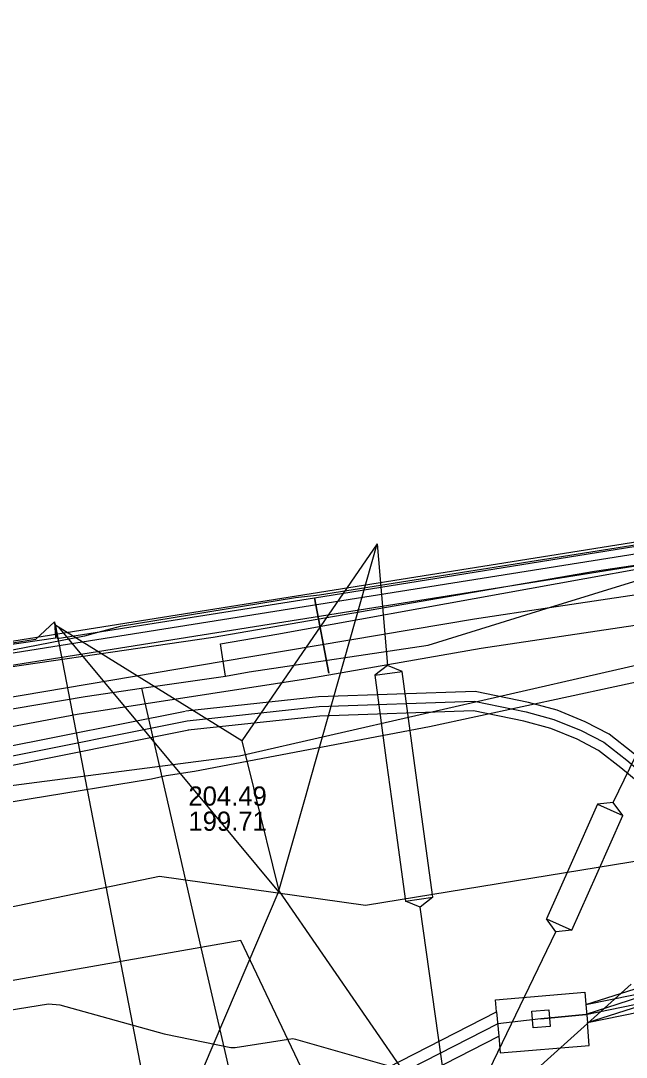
# Model space of a CAD drawing. Extents: x -600309 to -598967, y -1161267 to -1160292.
# Drawn here: x -599282.99 to -599257.72, y -1161141.75 to -1161098.49 of the extents above; entities that cross this region are included whole.
import ezdxf

# ---------------------------------------------------------------- set-up
doc = ezdxf.new("R2010")
doc.units = 0
for name, color, linetype in [('Vrstva 10', 7, 'Continuous'), ('Vrstva 12', 7, 'Continuous'), ('Vrstva 13', 7, 'Continuous'), ('Vrstva 16', 7, 'Continuous'), ('Vrstva 19', 7, 'Continuous'), ('Vrstva 29', 7, 'Continuous'), ('Vrstva 30', 7, 'Continuous'), ('Vrstva 44', 7, 'Continuous'), ('Vrstva 54', 7, 'Continuous'), ('Vrstva 55', 7, 'Continuous'), ('Vrstva 58', 7, 'Continuous'), ('Vrstva 9', 7, 'Continuous')]:
    doc.layers.add(name, color=color, linetype=linetype)

msp = doc.modelspace()

# ---------------------------------------------------------------- linework, layer by layer
at = {"layer": 'Vrstva 10'}
for p, q in [((-599276.131, -1161127.316), (-599342.313, -1161140.557)), ((-599275.975, -1161128.1), (-599342.157, -1161141.341))]:
    msp.add_line(p, q, dxfattribs=at)
for points in [[(-599245.665, -1161180.093), (-599252.15, -1161139.24), (-599252.411, -1161137.945), (-599253.541, -1161134.556), (-599254.437, -1161132.552), (-599255.05, -1161131.396), (-599255.625, -1161130.635), (-599256.696, -1161129.669), (-599257.445, -1161129.046), (-599258.435, -1161128.267), (-599259.433, -1161127.755), (-599260.605, -1161127.268), (-599261.803, -1161126.939), (-599264.029, -1161126.49), (-599270.558, -1161126.715), (-599276.096, -1161127.31)], [(-599246.455, -1161180.219), (-599252.937, -1161139.382), (-599253.185, -1161138.151), (-599254.287, -1161134.846), (-599255.156, -1161132.903), (-599255.726, -1161131.827), (-599256.217, -1161131.179), (-599257.22, -1161130.274), (-599257.948, -1161129.668), (-599258.87, -1161128.944), (-599259.769, -1161128.481), (-599260.865, -1161128.027), (-599261.988, -1161127.718), (-599264.095, -1161127.292), (-599270.502, -1161127.513), (-599276.01, -1161128.106)], [(-599259.41, -1161139.55), (-599232.36, -1161130.97)], [(-599259.34, -1161140.3), (-599232.29, -1161131.69)], [(-599259.41, -1161139.55), (-599245.62, -1161136.75)], [(-599259.34, -1161140.3), (-599245.54, -1161137.49)], [(-599263.13, -1161139.86), (-599263.17, -1161139.36), (-599259.45, -1161139.04), (-599259.41, -1161139.55)], [(-599261.66, -1161139.83), (-599260.95, -1161139.77), (-599260.89, -1161140.46), (-599261.6, -1161140.52), (-599261.66, -1161139.83)], [(-599259.41, -1161139.55), (-599259.34, -1161140.3)], [(-599325.68, -1161171.87), (-599263.13, -1161139.86)], [(-599263.13, -1161139.86), (-599263.04, -1161140.87)], [(-599263.04, -1161140.87), (-599262.98, -1161141.57), (-599259.26, -1161141.26), (-599259.34, -1161140.3)], [(-599325.11, -1161172.66), (-599263.04, -1161140.87)]]:
    msp.add_lwpolyline(points, dxfattribs=at)
at = {"layer": 'Vrstva 12'}
for points in [[(-599260.92, -1161122.98), (-599230.54, -1161118.44)], [(-599274.54, -1161125.22), (-599274.66, -1161124.49), (-599272.3, -1161124.1), (-599253.52, -1161120.7)], [(-599260.92, -1161122.98), (-599253.52, -1161120.7)], [(-599264.05, -1161123.45), (-599260.92, -1161122.98)], [(-599261.057, -1161123.023), (-599260.92, -1161122.98)], [(-599262.987, -1161123.62), (-599261.057, -1161123.023)], [(-599274.54, -1161125.22), (-599264.05, -1161123.45)], [(-599274.44, -1161125.84), (-599273.46, -1161125.67), (-599265.99, -1161124.55), (-599262.987, -1161123.62)], [(-599299.54, -1161129.54), (-599283.93, -1161126.81), (-599274.54, -1161125.22)], [(-599274.44, -1161125.84), (-599274.54, -1161125.22)], [(-599277.95, -1161126.35), (-599274.44, -1161125.84)], [(-599292.75, -1161128.79), (-599280.31, -1161126.7), (-599277.95, -1161126.35)], [(-599277.95, -1161126.35), (-599275.47, -1161137.17)], [(-599210.19, -1161129.43), (-599228.79, -1161130.8), (-599230.63, -1161131), (-599232.3, -1161131.22), (-599259.4, -1161139.96), (-599261.28, -1161140.14)], [(-599275.47, -1161137.17), (-599288.56, -1161139.47), (-599332.64, -1161149.38), (-599346.78, -1161140.39), (-599350.45, -1161142.1)], [(-599270.76, -1161143.29), (-599273.81, -1161136.88), (-599275.47, -1161137.17)], [(-599275.47, -1161137.17), (-599273.28, -1161146.7)], [(-599261.28, -1161140.14), (-599259.4, -1161139.96), (-599245.732, -1161137.153), (-599245.57, -1161137.12), (-599244.56, -1161137.52)], [(-599261.28, -1161140.14), (-599263.08, -1161140.36), (-599325.43, -1161172.22), (-599326.65, -1161173.48), (-599327.46, -1161176), (-599334.7, -1161189.15), (-599335.01, -1161190.85)]]:
    msp.add_lwpolyline(points, dxfattribs=at)
at = {"layer": 'Vrstva 13'}
msp.add_lwpolyline([(-599240.916, -1161130.896), (-599268.603, -1161135.413), (-599277.204, -1161134.212), (-599283.11, -1161135.425), (-599319.773, -1161142.795)], dxfattribs=at)
at = {"layer": 'Vrstva 16'}
msp.add_lwpolyline([(-599327.49, -1161135.23), (-599325.48, -1161135.59), (-599317.17, -1161134.41), (-599299.08, -1161132.44), (-599292.83, -1161131.63), (-599273.86, -1161129.17), (-599251.23, -1161123.99)], dxfattribs=at)
at = {"layer": 'Vrstva 19'}
msp.add_lwpolyline([(-599285.61, -1161131.45), (-599282.649, -1161130.966), (-599277.53, -1161130.13), (-599276.93, -1161129.99), (-599275.74, -1161129.81), (-599265.93, -1161127.95), (-599250.45, -1161124.61), (-599244.08, -1161123.41), (-599228.85, -1161120.76), (-599227.36, -1161120.588), (-599225.12, -1161120.33), (-599221.032, -1161119.618), (-599221.012, -1161119.615), (-599218.45, -1161119.17), (-599218.055, -1161119.108), (-599187.19, -1161114.27), (-599183.78, -1161113.66), (-599171.84, -1161111.75), (-599163.72, -1161110.32), (-599163.62, -1161110.304), (-599163.424, -1161110.273), (-599160.756, -1161109.854), (-599159.84, -1161109.71), (-599156.93, -1161109.12)], dxfattribs=at)
at = {"layer": 'Vrstva 29'}
msp.add_lwpolyline([(-599158.303, -1161104.988), (-599325.905, -1161131.661), (-599336.75, -1161127.83), (-599365.633, -1161095.812), (-599414.895, -1161072.929)], dxfattribs=at)
at = {"layer": 'Vrstva 30'}
for points in [[(-599414.684, -1161072.476), (-599365.33, -1161095.401), (-599336.464, -1161127.401), (-599325.858, -1161131.147), (-599158.381, -1161104.495)], [(-599158.224, -1161105.482), (-599325.952, -1161132.175), (-599337.036, -1161128.259), (-599365.936, -1161096.223), (-599415.106, -1161073.382)]]:
    msp.add_lwpolyline(points, dxfattribs=at)
at = {"layer": 'Vrstva 44'}
for points in [[(-599357.15, -1161131.46), (-599356.69, -1161132.04), (-599355.92, -1161132.23), (-599340.76, -1161126.52), (-599337.6, -1161127.98), (-599334.3, -1161129.65), (-599325.84, -1161132.1), (-599322.56, -1161132.15), (-599307.44, -1161129.7), (-599298.29, -1161128.45), (-599287.97, -1161127.06), (-599286.6, -1161125.91), (-599274.96, -1161124.22), (-599259.04, -1161121.46), (-599242.21, -1161118.98), (-599232.167, -1161117.766), (-599230.06, -1161117.26), (-599228.86, -1161117.2)], [(-599284.87, -1161140), (-599281.83, -1161139.52), (-599281.36, -1161139.56), (-599277, -1161140.77), (-599274.23, -1161141.34), (-599274.04, -1161141.34), (-599271.64, -1161140.96), (-599271.53, -1161141), (-599267.63, -1161142.11)]]:
    msp.add_lwpolyline(points, dxfattribs=at)
at = {"layer": 'Vrstva 54'}
for points in [[(-599268.11, -1161120.33), (-599273.76, -1161128.54)], [(-599270.87, -1161130.05), (-599268.11, -1161120.33)], [(-599268.11, -1161120.33), (-599267.69, -1161125.4)], [(-599277.151, -1161146.43), (-599281.539, -1161123.676)], [(-599273.76, -1161128.54), (-599281.531, -1161123.737)], [(-599272.221, -1161134.853), (-599281.398, -1161123.802)], [(-599268.218, -1161125.807), (-599267.073, -1161125.651), (-599267.69, -1161125.4), (-599268.218, -1161125.807)], [(-599268.218, -1161125.807), (-599267.72, -1161129.46)], [(-599266.57, -1161129.36), (-599267.073, -1161125.651)], [(-599258.26, -1161131.12), (-599256.63, -1161127.76)], [(-599273.76, -1161128.54), (-599273.28, -1161130.51)], [(-599267.72, -1161129.46), (-599267.45, -1161131.46)], [(-599266.25, -1161131.71), (-599266.57, -1161129.36)], [(-599271.11, -1161130.9), (-599270.87, -1161130.05)], [(-599273.28, -1161130.51), (-599273.26, -1161130.57)], [(-599273.26, -1161130.57), (-599272.22, -1161134.81)], [(-599272.22, -1161134.81), (-599271.11, -1161130.9)], [(-599258.923, -1161131.189), (-599260.02, -1161133.66)], [(-599258.923, -1161131.189), (-599257.866, -1161131.658), (-599258.26, -1161131.12), (-599258.923, -1161131.189)], [(-599267.45, -1161131.46), (-599266.937, -1161135.229)], [(-599265.792, -1161135.073), (-599266.25, -1161131.71)], [(-599258.95, -1161134.11), (-599257.866, -1161131.658)], [(-599260.02, -1161133.66), (-599261.044, -1161135.972)], [(-599259.987, -1161136.441), (-599258.95, -1161134.11)], [(-599272.22, -1161134.81), (-599277.16, -1161146.38)], [(-599272.22, -1161134.81), (-599264.93, -1161145.38)], [(-599266.937, -1161135.229), (-599265.792, -1161135.073), (-599266.32, -1161135.48), (-599266.937, -1161135.229)], [(-599264.93, -1161145.38), (-599266.32, -1161135.48)], [(-599261.044, -1161135.972), (-599259.987, -1161136.441), (-599260.65, -1161136.51), (-599261.044, -1161135.972)], [(-599264.93, -1161145.38), (-599260.65, -1161136.51)], [(-599264.93, -1161145.38), (-599257.51, -1161138.7)]]:
    msp.add_lwpolyline(points, dxfattribs=at)
at = {"layer": 'Vrstva 55'}
for points in [[(-599281.59, -1161123.58), (-599281.47, -1161124.27), (-599270.73, -1161122.58), (-599270.13, -1161125.72), (-599270.73, -1161122.58), (-599239.23, -1161117.51), (-599238.75, -1161120.65)], [(-599281.59, -1161123.58), (-599282.38, -1161124.31), (-599287.29, -1161125.09), (-599287.87, -1161125.99), (-599295.85, -1161127.74), (-599299.76, -1161128.31), (-599305.24, -1161129.21), (-599304.809, -1161130.458), (-599305.2, -1161129.17), (-599305.628, -1161129.235)], [(-599281.59, -1161123.58), (-599281.54, -1161124.26), (-599287.29, -1161125.09), (-599287.87, -1161125.99), (-599295.85, -1161127.74), (-599292.48, -1161142.52), (-599293.26, -1161150.54), (-599294.998, -1161150.062)]]:
    msp.add_lwpolyline(points, dxfattribs=at)
at = {"layer": 'Vrstva 58'}
for points in [[(-599227.21, -1161115.61), (-599228.15, -1161115.76), (-599238.5, -1161117.44), (-599239.34, -1161117.59), (-599244.56, -1161118.46), (-599249.93, -1161119.49), (-599255.19, -1161120.34), (-599256.12, -1161120.19), (-599270.52, -1161122.47), (-599271.52, -1161122.58), (-599278.85, -1161123.78), (-599279.99, -1161124.08), (-599280.33, -1161124.18), (-599287.15, -1161125.5), (-599287.9, -1161126.34), (-599289.97, -1161126.59), (-599291.41, -1161125.92), (-599293.73, -1161126.45)], [(-599289.71, -1161129.14), (-599280.64, -1161127.43), (-599271.01, -1161125.94), (-599263.78, -1161124.68), (-599255.86, -1161123.5), (-599250.02, -1161122.53), (-599244.04, -1161121.56), (-599239.1, -1161120.77), (-599235.47, -1161120.1), (-599234.97, -1161120.19), (-599234.79, -1161120.54), (-599233.8, -1161127.63), (-599234.07, -1161127.81), (-599234.83, -1161128.07), (-599236.24, -1161128.57)]]:
    msp.add_lwpolyline(points, dxfattribs=at)
at = {"layer": 'Vrstva 9'}
msp.add_line((-599342.235, -1161140.949), (-599276.053, -1161127.708), dxfattribs=at)
msp.add_lwpolyline([(-599276.053, -1161127.708), (-599270.53, -1161127.114), (-599264.062, -1161126.891), (-599261.896, -1161127.329), (-599260.735, -1161127.648), (-599259.601, -1161128.118), (-599258.653, -1161128.606), (-599257.697, -1161129.357), (-599256.958, -1161129.971), (-599255.921, -1161130.907), (-599255.388, -1161131.611), (-599254.796, -1161132.727), (-599253.914, -1161134.701), (-599252.798, -1161138.048), (-599252.544, -1161139.311), (-599246.06, -1161180.156)], dxfattribs=at)

# ---------------------------------------------------------------- texts
at = {"layer": 'Vrstva 12'}
for s, p in [('204.49', (-599275.995, -1161131.248)), ('199.71', (-599275.995, -1161132.298))]:
    msp.add_text(s, height=0.8, dxfattribs=at).set_placement(p)

doc.saveas('drawing.dxf')
